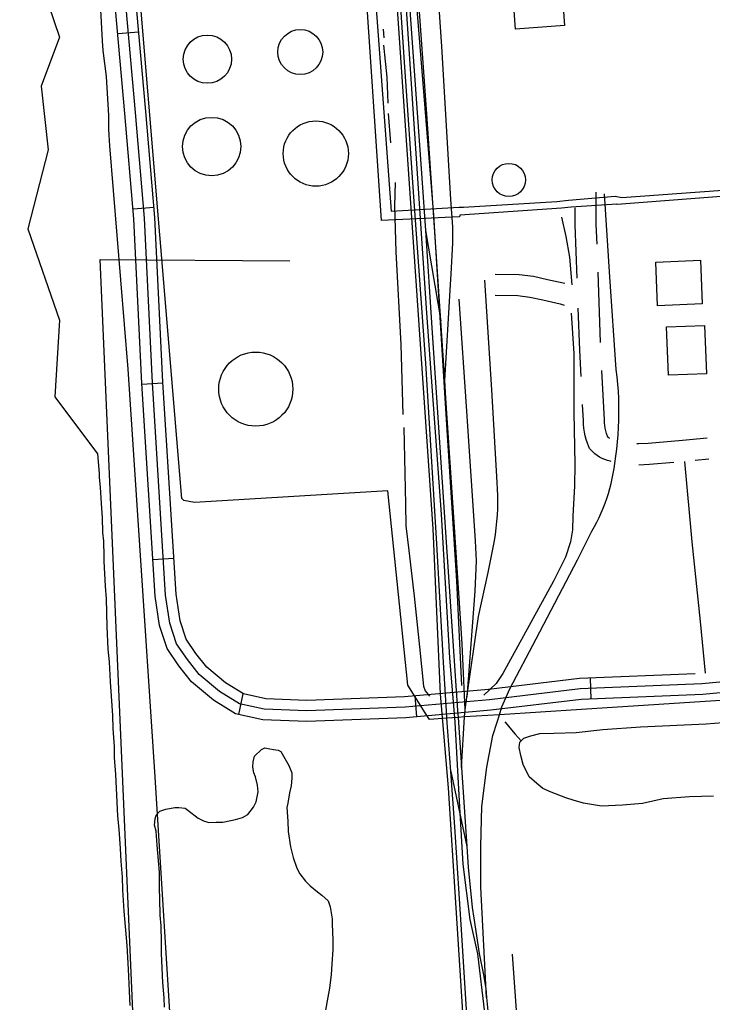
# Model space of a CAD drawing. Extents: x 3598634 to 3636690, y 517270 to 542944.
# Drawn here: x 3616165 to 3617150, y 529507 to 530905 of the extents above; entities that cross this region are included whole.
import ezdxf

# ---------------------------------------------------------------- set-up
doc = ezdxf.new("R2010")
doc.units = 0
for name, color, linetype in [('V-BLDG-OTLN', 7, 'Continuous'), ('V-DOMW-TANK', 7, 'Continuous'), ('V-RAIL-TRAK', 7, 'Continuous'), ('V-ROAD-CNTR', 7, 'Continuous'), ('V-SITE-OTLN', 7, 'Continuous'), ('V-SITE-VEGE', 7, 'Continuous'), ('V-TOPO-SHOR', 7, 'Continuous'), ('V-UTIL-LINE', 7, 'Continuous')]:
    doc.layers.add(name, color=color, linetype=linetype)

msp = doc.modelspace()

# ---------------------------------------------------------------- linework, layer by layer
at = {"layer": 'V-BLDG-OTLN'}
for points in [[(3616870.2, 530890.8), (3616862.4, 530996.2), (3616932.2, 531001.3), (3616939.9, 530896)], [(3617072.2, 530497.7), (3617069.7, 530559.8), (3617133.2, 530562.3), (3617135.8, 530500.3)], [(3617087.7, 530398.8), (3617084.9, 530467.6), (3617139, 530469.8), (3617141.8, 530401.1)]]:
    msp.add_lwpolyline(points, close=True, dxfattribs=at)
at = {"layer": 'V-DOMW-TANK'}
for centre, radius in [((3616432, 530848.3), 34.3), ((3616564.1, 530858.5), 32), ((3616438.1, 530724), 41.6), ((3616586.2, 530714.1), 46.4), ((3616860.8, 530676.6), 23.6), ((3616500.8, 530379.2), 52.7)]:
    msp.add_circle(centre, radius, dxfattribs=at)
at = {"layer": 'V-RAIL-TRAK'}
for p, q in [((3616742, 530604.5), (3616763.9, 530476.1)), ((3616778.2, 529835.3), (3616801.1, 529728.8))]:
    msp.add_line(p, q, dxfattribs=at)
for points in [[(3616935.9, 527488.9), (3616917.5, 527744.5), (3616901.8, 528038.5), (3616892.5, 528164.9), (3616884.1, 528280.9), (3616870.4, 528453.7), (3616862.7, 528544.9), (3616856.9, 528618.1), (3616845.7, 528774.9), (3616835.2, 528943.4), (3616825.5, 529091.2), (3616820.6, 529165), (3616808.1, 529374.9), (3616793.8, 529603.4), (3616783.9, 529756.7), (3616778.2, 529835.3), (3616772.6, 529911.3), (3616771.9, 529921.2), (3616768, 529990.9), (3616758.1, 530159.3), (3616742.6, 530416.1), (3616726.3, 530646.1), (3616712.5, 530844.3), (3616694.1, 531112.9)], [(3616769.5, 530391.2), (3616778, 530527.7), (3616778.7, 530542.8), (3616781.1, 530587.4), (3616780.9, 530610.1), (3616778.1, 530648.8), (3616765.3, 530866.2), (3616749, 531110)], [(3616798.4, 529923.2), (3616794.3, 530017), (3616783.6, 530182.8), (3616771.1, 530366.4), (3616769.5, 530391.2), (3616763.9, 530476.1), (3616758.8, 530552.9), (3616743.9, 530770.4), (3616725.3, 531034.9)], [(3616719.5, 530925.1), (3616737, 530679.2), (3616742, 530604.5), (3616751.4, 530466.5), (3616770.7, 530175.8), (3616787.8, 529922.4), (3616788.5, 529912.4), (3616793.4, 529841.1), (3616801.1, 529728.8), (3616803.1, 529699.4), (3616808.4, 529642), (3616811, 529626.7), (3616818.7, 529576.7), (3616824.7, 529546.2), (3616827.8, 529526.7), (3616829, 529514.3), (3616832.8, 529476.2)], [(3616829, 529514.3), (3616820.7, 529671), (3616820.9, 529729.4), (3616822.5, 529785.8), (3616829.5, 529841.8), (3616838.1, 529886.8), (3616843.9, 529905.8), (3616847.3, 529916.1), (3616851, 529927.4), (3616862, 529953), (3616899.4, 530024), (3616958.2, 530136.5), (3616978.9, 530177.4), (3616982.5, 530183.8), (3616986, 530190.2), (3616989.2, 530196.7), (3616992.2, 530203.4), (3616995.1, 530210.1), (3616997.7, 530216.9), (3617000.2, 530223.8), (3617002.4, 530230.7), (3617004.4, 530237.7), (3617006.3, 530244.8), (3617007.9, 530251.9), (3617009.3, 530259), (3617010.5, 530266.2), (3617011.4, 530273.5), (3617013, 530283.7), (3617013.9, 530290.6), (3617014.3, 530293.9), (3617015.4, 530304.1), (3617016.2, 530314.4), (3617016.8, 530324.6), (3617017.2, 530334.9), (3617017.4, 530345.2), (3617017.3, 530355.5), (3617017, 530365.8), (3617016.5, 530376.1), (3617015.7, 530386.4), (3617014.8, 530396.6), (3617013.5, 530406.9), (3617004.6, 530538.8), (3616996.9, 530656.8)], [(3616793.4, 529841.1), (3616797.7, 529913.2), (3616798.4, 529923.2), (3616801, 529941.3), (3616817.6, 530055.7), (3616831.2, 530118.4), (3616840.4, 530163.3), (3616841.8, 530172.4), (3616842.9, 530181.6), (3616843.8, 530190.9), (3616844.4, 530200.1), (3616844.9, 530209.3), (3616845, 530218.6), (3616844.9, 530227.9), (3616844.6, 530237.1), (3616844, 530246.4), (3616836.4, 530378.2), (3616826.6, 530534.2)], [(3616789.5, 530507.3), (3616800.4, 530347.7), (3616812.9, 530163.3), (3616814.2, 530135.1), (3616812.6, 530091.8), (3616801, 529941.3)]]:
    msp.add_lwpolyline(points, dxfattribs=at)
at = {"layer": 'V-ROAD-CNTR'}
for p, q in [((3616304.7, 530884.6), (3616334.5, 530887.2)), ((3616326.3, 530635.6), (3616356.2, 530638.1)), ((3616991.3, 530445.6), (3616987.6, 530545.5)), ((3616338.9, 530386.2), (3616368.8, 530388.1)), ((3616354.4, 530136.7), (3616384.3, 530138.6)), ((3616978, 529938.5), (3616976.8, 529968.4)), ((3616476.5, 529916.7), (3616482.9, 529946)), ((3616730, 529913.2), (3616727.4, 529943.1))]:
    msp.add_line(p, q, dxfattribs=at)
for points in [[(3616593.7, 532568.6), (3616612.8, 532244.3), (3616637, 531853.9), (3616654.6, 531604.2), (3616657.8, 531519.3), (3616665.3, 531395.2), (3616689.7, 531103), (3616700.8, 530934.2), (3616752.6, 530180.5), (3616763.2, 529945.2), (3616774.4, 529812.4), (3616796.2, 529470.9), (3616819.3, 529160.2), (3616833.8, 528885.8), (3616852.9, 528587.9), (3616879.1, 528280.8), (3616907.8, 527825.2), (3616938.2, 527385.3), (3616961.3, 527044.5), (3616968, 526939.9), (3617008.4, 526761), (3617015.2, 526733.2)], [(3616793.8, 529957.8), (3616786.7, 530106.8), (3616772.7, 530328.3), (3616753.9, 530626.7), (3616726.8, 530966.5), (3616715.5, 531158.8), (3616692, 531449.3), (3616682.4, 531585.9), (3616675.6, 531735.6), (3616679.5, 531817.8), (3616672.6, 531974.5)], [(3617280.7, 529959.3), (3617269.7, 529957.6), (3617136.4, 529944.9), (3616963.6, 529937.9), (3616835, 529922.5), (3616714.2, 529911.8), (3616573.4, 529906.6), (3616511, 529909.1), (3616471.8, 529917.7), (3616440.5, 529937.1), (3616409.3, 529963), (3616391.5, 529985.6), (3616374.7, 530010.3), (3616364, 530042.9), (3616357.6, 530084.6), (3616338.8, 530387.3), (3616327.5, 530621.1), (3616314.7, 530771.3), (3616294.4, 531000.1), (3616281.4, 531197.8), (3616278.3, 531347.3), (3616271.1, 531450.7), (3616272.5, 531552.2)], [(3617125.5, 529974.5), (3616961.2, 529967.8), (3616831.9, 529952.3), (3616712.3, 529941.8), (3616573.5, 529936.6), (3616514.9, 529939), (3616483.3, 529945.9), (3616458, 529961.5), (3616431, 529984), (3616415.7, 530003.4), (3616401.9, 530023.7), (3616393.3, 530049.9), (3616387.5, 530087.8), (3616368.7, 530388.9), (3616357.5, 530623.1), (3616344.6, 530773.9), (3616324.3, 531002.4), (3616311.4, 531199.1), (3616308.3, 531348.7), (3616301.1, 531451.6), (3616302.5, 531547.1)], [(3616987.6, 527117.7), (3616927.1, 528011.7), (3616869.5, 528874.5), (3616833.6, 529346.8), (3616826.4, 529492.7), (3616816.8, 529576.1), (3616805.6, 529624.9), (3616795.7, 529703.6), (3616791.2, 529784.7), (3616784.2, 529905.5), (3616777, 529997.3), (3616765, 530201.4), (3616743.9, 530487.3), (3616697.9, 531175.2)], [(3617267.9, 529972.5), (3617135.4, 529959.9), (3616962.4, 529952.8), (3616833.4, 529937.4), (3616713.3, 529926.8), (3616573.5, 529921.6), (3616512.9, 529924.1), (3616477.5, 529931.8), (3616449.2, 529949.3), (3616420.1, 529973.5), (3616403.6, 529994.5), (3616388.3, 530017), (3616378.6, 530046.4), (3616372.5, 530086.2), (3616353.8, 530388.1), (3616342.5, 530622.1), (3616329.6, 530772.6), (3616309.4, 531001.3)], [(3616986.2, 530585.5), (3616985.1, 530613.3), (3616984.8, 530659.2)], [(3616957.9, 530536.9), (3616955.1, 530612.7), (3616954.9, 530636.9)], [(3616841.5, 530542.6), (3616875.3, 530542.3), (3616896, 530539.7), (3616915.7, 530535.1), (3616940.2, 530529.8)], [(3616841.2, 530512.6), (3616873.3, 530512.3), (3616890.8, 530510.1), (3616909.1, 530505.9), (3616933.5, 530500.6), (3616939.6, 530498.5)], [(3616963.6, 530397.1), (3616961.7, 530434.7), (3616959.5, 530494.4)], [(3617004, 530309), (3617003.5, 530309.4), (3617002.1, 530310.4), (3617000.8, 530311.6), (3617001.3, 530311.1), (3617000.9, 530312.2), (3616999.7, 530315.9), (3616998.7, 530319.7), (3616997.9, 530323.5), (3616997.3, 530327.3), (3616997, 530331.2), (3616996.8, 530335.5), (3616993.2, 530405.6)], [(3617006.1, 530276.4), (3617004.9, 530276.7), (3617001, 530277.7), (3616997.1, 530279), (3616993.3, 530280.6), (3616989.7, 530282.6), (3616986.3, 530284.8), (3616983, 530287.2), (3616980, 530290), (3616975.5, 530294.7), (3616972.6, 530302.3), (3616970.9, 530307.5), (3616969.5, 530312.8), (3616968.4, 530318.2), (3616967.5, 530323.6), (3616967, 530329.1), (3616966.8, 530334.1), (3616965.7, 530357.1)], [(3617142.7, 530309.3), (3617107.7, 530306.2), (3617058.8, 530301.8), (3617045.8, 530301.2), (3617043, 530301.5)], [(3617095.6, 530275), (3617060.8, 530271.9), (3617045.7, 530271.2)], [(3617110.4, 530276.3), (3617120.9, 530162.1), (3617132.9, 530048.8), (3617140, 529975.4)], [(3617145.4, 530279.4), (3617125.6, 530277.7)]]:
    msp.add_lwpolyline(points, dxfattribs=at)
at = {"layer": 'V-SITE-OTLN'}
msp.add_lwpolyline([(3617183.9, 529938), (3616963.9, 529923.4), (3616847.3, 529916.1), (3616797.7, 529913.2), (3616788.5, 529912.4), (3616772.6, 529911.3), (3616747.8, 529909.4), (3616741.8, 529918.8), (3616717.2, 529958.2), (3616688.5, 530234.5), (3616413.5, 530218.2), (3616398.5, 530220.8), (3616395.7, 530223.5), (3616333.3, 530973.8)], dxfattribs=at)
at = {"layer": 'V-SITE-VEGE'}
for points in [[(3616182.9, 530994.4), (3616221.6, 530879.5), (3616195.8, 530809.9), (3616205.5, 530719.2), (3616176.5, 530607.2), (3616221.6, 530477.2), (3616215.2, 530368.3), (3616275.5, 530287), (3616278.2, 530259.3), (3616278.2, 530254.1), (3616279.5, 530239.1), (3616281.5, 530209.2), (3616282.2, 530196.4), (3616282.7, 530175.5), (3616284.1, 530162.8), (3616284.7, 530141.8), (3616284.6, 530134.4), (3616286.6, 530099.2), (3616287.9, 530081.2), (3616289.1, 530041.6), (3616290.3, 530009.4), (3616292.4, 529991.4), (3616293.7, 529963), (3616295, 529942.8), (3616297, 529915.1), (3616297.6, 529896.4), (3616299.6, 529871), (3616299.5, 529855.3), (3616301.5, 529831.3)], [(3616371.2, 529500.2), (3616370.6, 529513.6), (3616368.6, 529535.3), (3616366.7, 529576.5), (3616366.8, 529592.9), (3616366.2, 529616.1), (3616364.9, 529631.1), (3616364.3, 529654.3), (3616363.7, 529669.2), (3616363.9, 529692.4), (3616360.5, 529730.6), (3616359.2, 529750.8), (3616357, 529759), (3616357.8, 529768), (3616359.4, 529773.2), (3616364.6, 529779.2), (3616372.9, 529782.1), (3616385.6, 529784.2), (3616391.6, 529784.2), (3616400.6, 529783.4), (3616404.3, 529780.3), (3616419.1, 529769), (3616426.6, 529765.2), (3616434.1, 529762.9), (3616444.5, 529763.5), (3616454.2, 529763.5), (3616465.5, 529765.6), (3616472.2, 529767), (3616482, 529769.9), (3616489.5, 529774.4), (3616497.8, 529784.8), (3616501.6, 529792.2), (3616504, 529806.4), (3616503.3, 529816.1), (3616500.4, 529828.1), (3616498.2, 529833.4), (3616496.8, 529841.6), (3616496.9, 529849.1), (3616499.2, 529857.3), (3616509, 529866.9), (3616513.5, 529869.2), (3616520.9, 529867.6), (3616526.2, 529866.8), (3616532.9, 529866), (3616536.6, 529863.7), (3616547.7, 529844.2), (3616552.1, 529833.7), (3616552, 529826.2), (3616551.2, 529815), (3616548.8, 529805.3), (3616546.5, 529790.3), (3616544.9, 529784.4), (3616546.3, 529764.9), (3616546.9, 529750), (3616550.4, 529728.2), (3616554, 529713.2), (3616559.1, 529698.2), (3616563.6, 529690), (3616571.7, 529679.4), (3616578.4, 529672.7), (3616588.8, 529664.3), (3616594.7, 529659.8), (3616603.6, 529651.5), (3616606.5, 529643.2), (3616609.4, 529626), (3616609.3, 529618.5), (3616610.6, 529596.1), (3616610.5, 529582.6), (3616608.8, 529561.7), (3616608, 529546.8), (3616605.6, 529527.3), (3616603.2, 529514.6), (3616600.1, 529496)], [(3616301.5, 529831.3), (3616303.4, 529791.7), (3616304, 529772.2), (3616306.1, 529753.5), (3616308.1, 529725.8), (3616308.7, 529707.9), (3616310.7, 529685.4), (3616311.3, 529667.4), (3616313.3, 529636.8), (3616317.4, 529588.1), (3616319.4, 529554.4), (3616320.6, 529523), (3616321.9, 529502.8)]]:
    msp.add_lwpolyline(points, dxfattribs=at)
at = {"layer": 'V-TOPO-SHOR'}
for p, q in [((3616682.2, 530891.2), (3616682.8, 530878.6)), ((3616689.1, 530771.2), (3616692.3, 530729.4))]:
    msp.add_line(p, q, dxfattribs=at)
for points in [[(3616279.9, 530918.6), (3616282.2, 530874.5), (3616283.4, 530860.5), (3616287.9, 530823.9), (3616291.5, 530768.3), (3616291.6, 530749.4), (3616291.9, 530740.3), (3616292.8, 530724.9)], [(3616682.3, 530868.1), (3616687.2, 530822.9), (3616688.6, 530785.8)], [(3616292.8, 530724.9), (3616318.8, 530407.4), (3616357, 529834.8), (3616389.5, 529312.3), (3616436.2, 528686.8), (3616468.6, 528172.6), (3616503, 527560.6), (3616531.6, 527200.4)], [(3616699.2, 530672.9), (3616698.2, 530639.2), (3616700.1, 530574.3), (3616707.1, 530442.5), (3616709.9, 530343.2)], [(3616935.4, 530623.5), (3616941.9, 530596), (3616947, 530566.7), (3616950.2, 530527.5)], [(3616949.5, 530487.3), (3616953.1, 530429.6), (3616953.4, 530346.3), (3616954.8, 530272.2), (3616953.9, 530241.8), (3616951.6, 530198.3), (3616951.3, 530179.2), (3616948.4, 530162.1), (3616941.4, 530140), (3616924.4, 530105.9), (3616852.1, 529974.8), (3616842.8, 529960.8), (3616825.4, 529943.8)], [(3616711.6, 530324.6), (3616713.8, 530215.4), (3616714.2, 530185), (3616718.3, 530149.7), (3616726.2, 530084.6), (3616733.7, 530012.8), (3616739.4, 529957), (3616741.7, 529950.3), (3616747.9, 529942.7)], [(3616855.2, 529905.9), (3616869.5, 529888.7), (3616878.1, 529879.1)], [(3616889.7, 529827.7), (3616881.3, 529845.3), (3616878, 529858), (3616875.3, 529869.4), (3616876.4, 529877.3), (3616881.9, 529883), (3616892, 529886.4), (3616904.8, 529889.7), (3616924.6, 529890), (3616956.4, 529891), (3616994.3, 529895), (3617048, 529898.8), (3617141.4, 529903.2), (3617200.5, 529908.1)], [(3617151.9, 529800.2), (3617117.5, 529799.3), (3617080.4, 529796.7), (3617051, 529790.2), (3617022.4, 529787.8), (3616992.6, 529786), (3616967, 529790.6), (3616952, 529794.7), (3616941.6, 529797.9), (3616920.9, 529806.3), (3616909.3, 529811.5), (3616900.4, 529818.6), (3616889.7, 529827.7)], [(3616865.7, 529575.7), (3616871.7, 529488.8), (3616879.2, 529403.2), (3616889.8, 529352.4)]]:
    msp.add_lwpolyline(points, dxfattribs=at)
at = {"layer": 'V-UTIL-LINE'}
for points in [[(3617243, 530659.3), (3617014.8, 530641.6), (3617014.2, 530642.3), (3616949.2, 530638.1), (3616935.4, 530636.7), (3616790.9, 530626.3), (3616790.8, 530624.3), (3616679.7, 530619), (3616651.7, 531035.7), (3616663.4, 531035.8), (3616693.4, 530632.1), (3616790.1, 530638.1), (3616796.3, 530637.8), (3616929, 530646), (3616945.6, 530647.9), (3617012, 530653.4), (3617021.5, 530651.5), (3617243.4, 530667.6)], [(3614112.1, 522781.8), (3616525.5, 525022.3), (3616499.2, 525513.8), (3616279.6, 530563.6), (3616549.2, 530561.7)]]:
    msp.add_lwpolyline(points, dxfattribs=at)

doc.saveas('drawing.dxf')
